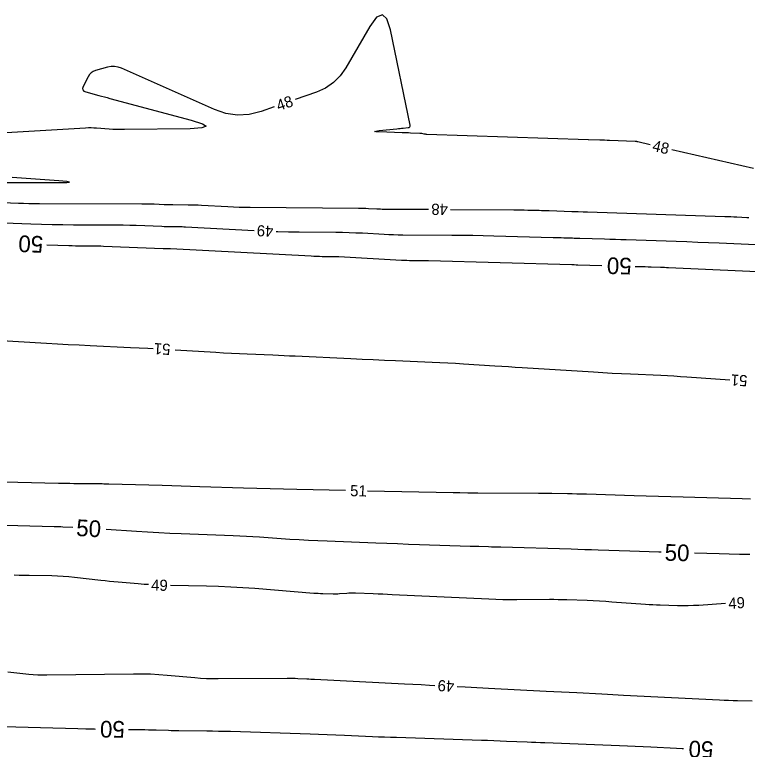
# Model space of a CAD drawing. Extents: x 2384780 to 2405861, y 547869 to 573706.
# Drawn here: x 2392529.2 to 2392661.1, y 552612.6 to 552744.8 of the extents above; entities that cross this region are included whole.
import ezdxf

# ---------------------------------------------------------------- set-up
doc = ezdxf.new("R2010")
doc.units = 0
doc.layers.add('Old_Level_60', color=7, linetype='Continuous')
doc.layers.add('Old_Level_61', color=7, linetype='Continuous')

msp = doc.modelspace()

# ---------------------------------------------------------------- linework, layer by layer
at = {"layer": 'Old_Level_60'}
for points in [[(2392643.58125, 552721.42425), (2392641.37275, 552721.935), (2392641.32275, 552721.9465), (2392641.27275, 552721.9575), (2392641.22275, 552721.96825), (2392641.1725, 552721.97875), (2392641.0085, 552722.01275), (2392640.97325, 552722.019), (2392640.93775, 552722.024), (2392640.90225, 552722.0275), (2392640.8665, 552722.0295), (2392636.257, 552722.19025), (2392635.81925, 552722.20525), (2392635.38125, 552722.22025), (2392634.94325, 552722.23475), (2392634.5055, 552722.24925), (2392632.46725, 552722.31575), (2392632.4645, 552722.31575), (2392632.46175, 552722.316), (2392632.45925, 552722.31625), (2392632.4565, 552722.31625), (2392632.44775, 552722.31725), (2392632.446, 552722.3175), (2392632.444, 552722.3175), (2392632.44225, 552722.3175), (2392632.44025, 552722.31775), (2392603.38525, 552723.27575), (2392603.262, 552723.2825), (2392603.13925, 552723.2945), (2392603.01725, 552723.31175), (2392602.89575, 552723.3345), (2392602.5, 552723.41675), (2392602.415, 552723.43275), (2392602.3295, 552723.445), (2392602.2435, 552723.4535), (2392602.15725, 552723.4585), (2392600.43, 552723.5215), (2392600.06, 552723.535), (2392599.69, 552723.5485), (2392599.31975, 552723.562), (2392598.94975, 552723.5755), (2392594.80375, 552723.72675), (2392594.193, 552723.76325), (2392593.98825, 552723.8135), (2392594.18925, 552723.87725), (2392594.796, 552723.95475), (2392598.0145, 552724.29), (2392598.2945, 552724.31925), (2392598.57425, 552724.3485), (2392598.85425, 552724.3775), (2392599.134, 552724.40675), (2392600.0485, 552724.502), (2392600.215, 552724.544), (2392600.3225, 552724.629), (2392600.37125, 552724.75725), (2392600.361, 552724.92875), (2392596.83325, 552742.1015), (2392596.20575, 552744.06975), (2392595.38, 552744.8265), (2392594.35675, 552744.37175), (2392593.1355, 552742.70525), (2392588.82325, 552735.2825), (2392587.7975, 552733.81475), (2392586.56875, 552732.59275), (2392585.137, 552731.61675), (2392583.502, 552730.88675), (2392579.69275, 552729.5545)], [(2392575.917, 552728.23425), (2392573.5495, 552727.40625), (2392571.42525, 552726.8685), (2392569.318, 552726.7465), (2392567.228, 552727.0405), (2392565.155, 552727.75025), (2392548.45925, 552735.172), (2392547.8355, 552735.39025), (2392547.20325, 552735.49425), (2392546.5625, 552735.48375), (2392545.9135, 552735.359), (2392543.7795, 552734.7645), (2392543.35275, 552734.6), (2392542.9875, 552734.361), (2392542.68325, 552734.048), (2392542.44025, 552733.6605), (2392541.55675, 552731.89325), (2392541.44225, 552731.5485), (2392541.4775, 552731.271), (2392541.66225, 552731.06125), (2392541.9965, 552730.919), (2392544.34325, 552730.297), (2392544.846, 552730.1635), (2392545.34875, 552730.03), (2392545.8515, 552729.89575), (2392546.354, 552729.7615), (2392560.98225, 552725.84725), (2392563.01875, 552725.20275), (2392563.66575, 552724.7305), (2392562.923, 552724.431), (2392560.7905, 552724.30375), (2392548.99275, 552724.133), (2392548.2945, 552724.13075), (2392547.597, 552724.1445), (2392546.9, 552724.174), (2392546.20325, 552724.21925), (2392543.9285, 552724.39325), (2392543.441, 552724.4225), (2392542.95325, 552724.435), (2392542.4655, 552724.4315), (2392541.9775, 552724.4115), (2392525.606, 552723.4645)], [(2392662.17025, 552717.12575), (2392647.4785, 552720.52325)], [(2392527.698, 552714.63525), (2392537.17325, 552714.62175), (2392538.599, 552714.6375), (2392539.07625, 552714.69025), (2392538.6045, 552714.77975), (2392537.18425, 552714.90625), (2392528.78625, 552715.5485)], [(2392525.43425, 552711.079), (2392529.86975, 552710.9065), (2392530.82025, 552710.874), (2392531.771, 552710.85025), (2392532.722, 552710.83575), (2392533.673, 552710.82975), (2392552.079, 552710.80375), (2392552.63675, 552710.80025), (2392553.1945, 552710.7915), (2392553.752, 552710.77775), (2392554.3095, 552710.7585), (2392556.1305, 552710.6875), (2392556.52075, 552710.6735), (2392556.911, 552710.6625), (2392557.30125, 552710.654), (2392557.69175, 552710.6485), (2392560.44575, 552710.6185), (2392561.036, 552710.609), (2392561.62575, 552710.593), (2392562.2155, 552710.571), (2392562.80475, 552710.54275), (2392567.5505, 552710.28975), (2392568.56775, 552710.24125), (2392569.58525, 552710.2045), (2392570.603, 552710.1795), (2392571.62125, 552710.166), (2392591.0645, 552710.0195), (2392591.522, 552710.01325), (2392591.9795, 552710.00175), (2392592.43675, 552709.98475), (2392592.89375, 552709.96225), (2392594.38675, 552709.88), (2392594.7065, 552709.8645), (2392595.02675, 552709.85275), (2392595.347, 552709.845), (2392595.66725, 552709.84125), (2392603.6735, 552709.7965)], [(2392607.6735, 552709.774), (2392619.0325, 552709.7105), (2392619.66325, 552709.70525), (2392620.294, 552709.6965), (2392620.9245, 552709.68425), (2392621.55525, 552709.6685), (2392623.615, 552709.6115), (2392624.0565, 552709.599), (2392624.49775, 552709.586), (2392624.939, 552709.57225), (2392625.3805, 552709.55775), (2392629.49225, 552709.421), (2392629.77475, 552709.41175), (2392630.057, 552709.403), (2392630.3395, 552709.3945), (2392630.622, 552709.3865), (2392631.5445, 552709.361), (2392631.742, 552709.3555), (2392631.93975, 552709.3495), (2392632.1375, 552709.3435), (2392632.335, 552709.337), (2392657.032, 552708.51425), (2392657.57225, 552708.49525), (2392658.1125, 552708.47475), (2392658.65275, 552708.45225), (2392659.19275, 552708.42825), (2392660.95675, 552708.34675), (2392661.335, 552708.33)], [(2392520.8325, 552707.61825), (2392532.1455, 552707.1785), (2392534.06075, 552707.113), (2392535.97625, 552707.0655), (2392537.89225, 552707.03575), (2392539.8085, 552707.024), (2392546.41225, 552707.01475), (2392547.582, 552707.0075), (2392548.7515, 552706.98925), (2392549.92075, 552706.96025), (2392551.09, 552706.92), (2392555.7035, 552706.74), (2392556.12425, 552706.725), (2392556.54525, 552706.713), (2392556.96625, 552706.704), (2392557.38725, 552706.698), (2392558.7625, 552706.683), (2392559.05725, 552706.67825), (2392559.352, 552706.67025), (2392559.6465, 552706.65925), (2392559.94075, 552706.64525), (2392572.28575, 552705.987)], [(2392576.282, 552705.81325), (2392576.56475, 552705.80325), (2392578.4935, 552705.7555), (2392580.42325, 552705.73), (2392587.03075, 552705.68025), (2392588.23, 552705.664), (2392589.42875, 552705.63375), (2392590.627, 552705.589), (2392591.82475, 552705.53025), (2392595.737, 552705.31475), (2392596.5755, 552705.27375), (2392597.41425, 552705.243), (2392598.2535, 552705.22275), (2392599.093, 552705.213), (2392607.887, 552705.16375), (2392609.77125, 552705.148), (2392611.6555, 552705.122), (2392613.5395, 552705.08525), (2392615.4235, 552705.0385), (2392626.15625, 552704.74125), (2392626.628, 552704.728), (2392627.0995, 552704.714), (2392627.571, 552704.69925), (2392628.0425, 552704.68375), (2392629.58275, 552704.6325), (2392629.91275, 552704.62175), (2392630.243, 552704.6115), (2392630.573, 552704.60175), (2392630.90325, 552704.5925), (2392635.3935, 552704.468), (2392636.3555, 552704.44075), (2392637.31775, 552704.412), (2392638.27975, 552704.382), (2392639.24175, 552704.35075), (2392648.26925, 552704.05), (2392650.20375, 552703.9825), (2392652.13775, 552703.90875), (2392654.07175, 552703.82875), (2392656.00525, 552703.7425), (2392663.95325, 552703.3755)], [(2392525.79725, 552686.268), (2392534.94075, 552685.70675), (2392536.90025, 552685.59025), (2392538.86, 552685.48125), (2392540.82025, 552685.3795), (2392542.781, 552685.28525), (2392550.072, 552684.94875), (2392551.63425, 552684.87375), (2392553.196, 552684.79325), (2392554.10825, 552684.743)], [(2392558.1015, 552684.508), (2392565.39375, 552684.06725), (2392566.8115, 552683.98475), (2392568.2295, 552683.90825), (2392569.64775, 552683.83775), (2392571.0665, 552683.7735), (2392575.70125, 552683.57325), (2392576.69425, 552683.53025), (2392577.6875, 552683.48625), (2392578.6805, 552683.44175), (2392579.6735, 552683.3965), (2392589.71425, 552682.93625), (2392591.726, 552682.84475), (2392593.73775, 552682.7545), (2392595.74975, 552682.6655), (2392597.76175, 552682.578), (2392604.33425, 552682.29375), (2392605.7425, 552682.2295), (2392607.15025, 552682.158), (2392608.55775, 552682.0795), (2392609.96475, 552681.994), (2392615.6505, 552681.63425), (2392616.869, 552681.55725), (2392618.08725, 552681.48025), (2392619.30575, 552681.403), (2392620.524, 552681.326), (2392633.40425, 552680.51125), (2392635.07075, 552680.40975), (2392636.73775, 552680.3165), (2392638.40525, 552680.231), (2392640.073, 552680.15375), (2392645.522, 552679.91475), (2392646.68925, 552679.85975), (2392647.85625, 552679.79725), (2392649.023, 552679.72725), (2392650.189, 552679.65), (2392657.95125, 552679.10975)], [(2392588.72575, 552659.1765), (2392579.99275, 552659.3665), (2392577.58725, 552659.42175), (2392575.182, 552659.4825), (2392572.77675, 552659.54925), (2392570.372, 552659.6215), (2392562.516, 552659.867), (2392560.8325, 552659.91875), (2392559.149, 552659.9685), (2392557.4655, 552660.01625), (2392555.78175, 552660.06225), (2392546.17175, 552660.31875), (2392545.86525, 552660.32725), (2392545.55875, 552660.336), (2392545.25225, 552660.345), (2392544.94575, 552660.3545), (2392543.9445, 552660.38625), (2392543.72975, 552660.392), (2392543.51525, 552660.3965), (2392543.3005, 552660.39925), (2392543.086, 552660.40025), (2392539.85325, 552660.4055), (2392539.1605, 552660.40825), (2392538.468, 552660.41475), (2392537.77525, 552660.425), (2392537.08275, 552660.439), (2392524.84275, 552660.716)], [(2392661.61425, 552657.64775), (2392660.11775, 552657.68475), (2392649.49925, 552657.9595), (2392647.297, 552658.01825), (2392645.095, 552658.08075), (2392642.89275, 552658.147), (2392640.69075, 552658.21725), (2392632.1375, 552658.4965), (2392631.27625, 552658.52275), (2392630.41525, 552658.5455), (2392629.55375, 552658.5645), (2392628.6925, 552658.58), (2392625.8785, 552658.62425), (2392625.2755, 552658.63275), (2392624.67225, 552658.63975), (2392624.06925, 552658.64475), (2392623.46625, 552658.648), (2392612.54825, 552658.69), (2392612.108, 552658.693), (2392611.66775, 552658.69825), (2392611.2275, 552658.70625), (2392610.78725, 552658.7165), (2392609.34925, 552658.75375), (2392609.041, 552658.7615), (2392608.73275, 552658.76875), (2392608.42475, 552658.77575), (2392608.1165, 552658.782), (2392592.72475, 552659.085)], [(2392553.267, 552642.22875), (2392552.5265, 552642.2745), (2392551.42025, 552642.3605), (2392547.8075, 552642.6705), (2392547.03375, 552642.73975), (2392546.2605, 552642.81475), (2392545.48775, 552642.89525), (2392544.7155, 552642.98125), (2392539.98575, 552643.52675), (2392538.97125, 552643.631), (2392537.95525, 552643.71), (2392536.9375, 552643.764), (2392535.91825, 552643.793), (2392531.79025, 552643.85875), (2392530.90575, 552643.8755), (2392530.02125, 552643.89725), (2392529.137, 552643.92425)], [(2392657.13775, 552638.819), (2392652.36425, 552638.50675), (2392651.40675, 552638.45525), (2392650.44875, 552638.426), (2392649.49025, 552638.41875), (2392648.53125, 552638.43375), (2392645.3985, 552638.51925), (2392644.72725, 552638.5415), (2392644.0565, 552638.5715), (2392643.38625, 552638.60925), (2392642.71625, 552638.655), (2392636.69275, 552639.1005), (2392635.57725, 552639.17775), (2392634.46125, 552639.245), (2392633.3445, 552639.302), (2392632.22725, 552639.34875), (2392628.57675, 552639.485), (2392627.7945, 552639.51), (2392627.012, 552639.52625), (2392626.2295, 552639.53375), (2392625.44675, 552639.53275), (2392619.576, 552639.49275), (2392618.318, 552639.49275), (2392617.0605, 552639.50975), (2392615.80325, 552639.5435), (2392614.5465, 552639.5945), (2392597.16075, 552640.417), (2392596.308, 552640.45625), (2392595.45525, 552640.49375), (2392594.60225, 552640.529), (2392593.74925, 552640.5625), (2392590.56675, 552640.68325), (2392590.1675, 552640.69275), (2392589.76875, 552640.691), (2392589.37, 552640.678), (2392588.97175, 552640.6535), (2392587.6705, 552640.5555), (2392587.3915, 552640.538), (2392587.11225, 552640.52775), (2392586.833, 552640.5245), (2392586.55375, 552640.5285), (2392584.662, 552640.57975), (2392584.25675, 552640.5935), (2392583.85175, 552640.6125), (2392583.44725, 552640.63675), (2392583.04275, 552640.6665), (2392572.41375, 552641.517), (2392570.25075, 552641.674), (2392568.08625, 552641.7995), (2392565.92, 552641.89325), (2392563.75225, 552641.95525), (2392557.2645, 552642.09325)], [(2392527.9635, 552626.51125), (2392531.7475, 552626.125), (2392532.55875, 552626.054), (2392533.371, 552626.0065), (2392534.1845, 552625.98225), (2392534.999, 552625.98175), (2392550.61125, 552626.196), (2392552.128, 552626.197), (2392553.64325, 552626.158), (2392555.157, 552626.079), (2392556.669, 552625.96025), (2392561.60625, 552625.507), (2392562.66475, 552625.423), (2392563.72425, 552625.365), (2392564.785, 552625.333), (2392565.847, 552625.327), (2392578.23075, 552625.409), (2392578.7235, 552625.40875), (2392579.21625, 552625.401), (2392579.70875, 552625.386), (2392580.201, 552625.3635), (2392581.80875, 552625.2785), (2392582.1535, 552625.2605), (2392582.498, 552625.2425), (2392582.8425, 552625.22475), (2392583.187, 552625.20725), (2392599.36225, 552624.38775), (2392600.867, 552624.311), (2392602.37175, 552624.2335), (2392603.8765, 552624.15525), (2392604.844, 552624.1045)], [(2392608.8385, 552623.89375), (2392610.2965, 552623.81675), (2392611.35, 552623.7615), (2392612.40325, 552623.70675), (2392613.4565, 552623.65275), (2392614.51, 552623.599), (2392624.856, 552623.0755), (2392626.24, 552623.005), (2392627.62375, 552622.93375), (2392629.00775, 552622.862), (2392630.3915, 552622.7895), (2392634.91175, 552622.551), (2392635.88025, 552622.50025), (2392636.849, 552622.4505), (2392637.81775, 552622.4015), (2392638.7865, 552622.35325), (2392656.08325, 552621.50075), (2392656.891, 552621.4635), (2392657.699, 552621.43175), (2392658.50725, 552621.4055), (2392659.3155, 552621.38425), (2392661.9565, 552621.32425)]]:
    msp.add_lwpolyline(points, dxfattribs=at)
at = {"layer": 'Old_Level_61'}
for points in [[(2392534.9805, 552703.42875), (2392538.9425, 552703.27475), (2392539.5615, 552703.2535), (2392540.1805, 552703.23825), (2392540.79975, 552703.2285), (2392541.419, 552703.22475), (2392543.44225, 552703.222), (2392543.87575, 552703.21925), (2392544.30925, 552703.2125), (2392544.7425, 552703.20175), (2392545.17575, 552703.18675), (2392555.90975, 552702.768), (2392556.0445, 552702.763), (2392556.17925, 552702.75925), (2392556.314, 552702.75625), (2392556.449, 552702.7545), (2392556.88925, 552702.7495), (2392556.98375, 552702.748), (2392557.078, 552702.7455), (2392557.17225, 552702.742), (2392557.2665, 552702.7375), (2392582.5425, 552701.39), (2392583.04225, 552701.36625), (2392583.5425, 552701.34825), (2392584.04275, 552701.33575), (2392584.54325, 552701.32925), (2392586.1785, 552701.317), (2392586.529, 552701.31225), (2392586.879, 552701.30325), (2392587.22925, 552701.29025), (2392587.57925, 552701.273), (2392598.8375, 552700.653), (2392599.31925, 552700.62925), (2392599.80125, 552700.61175), (2392600.2835, 552700.60025), (2392600.766, 552700.5945), (2392602.34225, 552700.58575), (2392602.68, 552700.58275), (2392603.01775, 552700.57825), (2392603.35525, 552700.5715), (2392603.693, 552700.56325), (2392629.483, 552699.84925), (2392629.592, 552699.84625), (2392629.70125, 552699.843), (2392629.81025, 552699.8395), (2392629.9195, 552699.836), (2392630.276, 552699.82425), (2392630.35225, 552699.82175), (2392630.42875, 552699.81925), (2392630.50525, 552699.817), (2392630.5815, 552699.81475), (2392634.8995, 552699.69525)], [(2392640.89725, 552699.52925), (2392641.65525, 552699.50825), (2392642.1755, 552699.4935), (2392642.69575, 552699.478), (2392643.216, 552699.46175), (2392643.73625, 552699.44475), (2392645.4355, 552699.38825), (2392645.79975, 552699.3755), (2392646.16375, 552699.3615), (2392646.52775, 552699.3465), (2392646.89175, 552699.33025), (2392672.1735, 552698.16275)], [(2392539.6675, 552652.52575), (2392537.90425, 552652.59525), (2392537.502, 552652.61075), (2392537.09975, 552652.625), (2392536.6975, 552652.638), (2392536.29525, 552652.65), (2392525.34925, 552652.96375)], [(2392645.56425, 552648.07025), (2392645.17375, 552648.08175), (2392643.43125, 552648.135), (2392641.68875, 552648.19), (2392639.94625, 552648.247), (2392634.25425, 552648.43625), (2392633.0345, 552648.47625), (2392631.8145, 552648.51475), (2392630.59475, 552648.552), (2392629.375, 552648.588), (2392616.69175, 552648.95425), (2392616.1465, 552648.97), (2392615.6015, 552648.98575), (2392615.0565, 552649.0015), (2392614.5115, 552649.01725), (2392612.73075, 552649.06875), (2392612.34925, 552649.08), (2392611.96775, 552649.0915), (2392611.58625, 552649.1035), (2392611.20475, 552649.116), (2392602.05575, 552649.4195), (2392600.0955, 552649.48575), (2392598.135, 552649.55425), (2392596.17475, 552649.62525), (2392594.2145, 552649.6985), (2392585.46575, 552650.0305), (2392583.785, 552650.1005), (2392582.105, 552650.183), (2392580.4255, 552650.278), (2392578.74675, 552650.38525), (2392573.264, 552650.75675), (2392572.08875, 552650.832), (2392570.91325, 552650.89875), (2392569.73725, 552650.957), (2392568.56075, 552651.00675), (2392559.159, 552651.37025), (2392557.145, 552651.45525), (2392555.1315, 552651.55425), (2392553.11875, 552651.6675), (2392551.10675, 552651.795), (2392545.656, 552652.15975)], [(2392661.50625, 552647.65325), (2392659.666, 552647.68225), (2392657.82625, 552647.72075), (2392655.9865, 552647.76875), (2392651.5615, 552647.8965)], [(2392524.86025, 552616.76675), (2392540.57025, 552616.31775), (2392542.0385, 552616.279), (2392543.507, 552616.247), (2392543.671, 552616.244)], [(2392549.6705, 552616.167), (2392551.94025, 552616.1425), (2392552.61925, 552616.13325), (2392553.29825, 552616.1205), (2392553.97725, 552616.10425), (2392554.65625, 552616.08425), (2392556.87375, 552616.013), (2392557.349, 552615.999), (2392557.82425, 552615.98775), (2392558.29975, 552615.97875), (2392558.775, 552615.9725), (2392563.763, 552615.91925), (2392564.83175, 552615.90525), (2392565.9005, 552615.88525), (2392566.969, 552615.8595), (2392568.0375, 552615.82825), (2392582.3675, 552615.369), (2392583.9155, 552615.31725), (2392585.46325, 552615.26075), (2392587.011, 552615.1995), (2392588.5585, 552615.134), (2392593.6135, 552614.91175), (2392594.69675, 552614.86575), (2392595.78025, 552614.823), (2392596.86375, 552614.7835), (2392597.94725, 552614.747), (2392613.2005, 552614.258), (2392614.3355, 552614.22), (2392615.47025, 552614.1785), (2392616.605, 552614.134), (2392617.7395, 552614.086), (2392621.44525, 552613.92375), (2392622.23925, 552613.8895), (2392623.0335, 552613.85625), (2392623.82775, 552613.8235), (2392624.622, 552613.792), (2392638.0665, 552613.26425), (2392639.481, 552613.20675), (2392640.8955, 552613.145), (2392642.30975, 552613.079), (2392643.72375, 552613.00925), (2392648.34275, 552612.774), (2392649.33275, 552612.72525), (2392649.60575, 552612.7125)]]:
    msp.add_lwpolyline(points, dxfattribs=at)

# ---------------------------------------------------------------- texts
at = {"layer": 'Old_Level_60'}
for s, rotation, p in [('48', 19.2746667, (2392576.7155, 552727.454)), ('48', 346.9794611, (2392643.8395, 552720.33825)), ('48', 179.6796417, (2392607.183, 552710.77675)), ('49', 177.5108694, (2392575.80575, 552706.8245)), ('51', 176.6308611, (2392557.2955, 552685.56)), ('51', 176.4739194, (2392661.14, 552679.907)), ('51', 358.6916861, (2392589.569, 552658.159)), ('49', 358.0580222, (2392553.75175, 552641.19125)), ('49', 3.1298639, (2392657.71025, 552637.8655)), ('49', 176.9805306, (2392608.372, 552624.92))]:
    msp.add_text(s, height=2, rotation=rotation, dxfattribs=at).set_placement(p)
at = {"layer": 'Old_Level_61'}
for rotation, p in [(177.7734833, (2392534.40125, 552704.95225)), (178.4142472, (2392640.301, 552701.04625)), (356.5026111, (2392540.2135, 552651.007)), (358.3406028, (2392646.1585, 552646.552)), (179.2651389, (2392549.05175, 552617.66925)), (177.6733972, (2392655.024, 552613.98775))]:
    msp.add_text('50', height=3, rotation=rotation, dxfattribs=at).set_placement(p)

doc.saveas('drawing.dxf')
